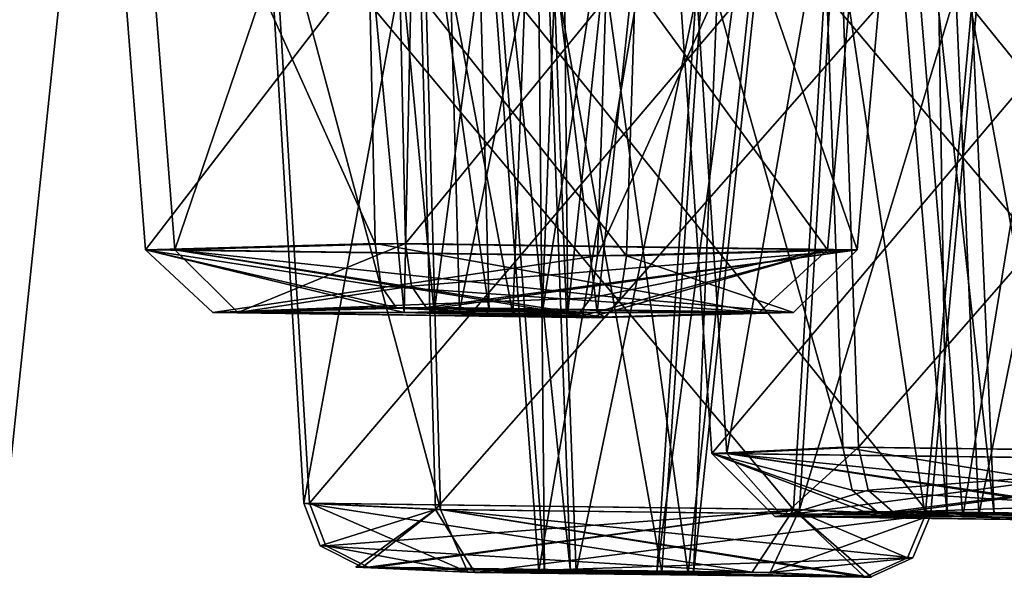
# Model space of a CAD drawing. Header units: inches. Extents: x 0.45 to 9.5, y -0.08 to 2.37.
# Tile 259 of 656: x 4.19 to 4.3, y -0.08 to -0.02. Entities that reach past the tile are written whole.
import ezdxf

# ---------------------------------------------------------------- set-up
doc = ezdxf.new("R2010")
doc.units = ezdxf.units.IN
doc.header["$LTSCALE"] = 86.857513
doc.header["$MEASUREMENT"] = 0
for name, color, linetype in [('106', 7, 'CONTINUOUS'), ('107', 7, 'CONTINUOUS'), ('108', 7, 'CONTINUOUS'), ('109', 7, 'CONTINUOUS'), ('110', 7, 'CONTINUOUS'), ('111', 7, 'CONTINUOUS'), ('112', 7, 'CONTINUOUS'), ('1306', 7, 'CONTINUOUS'), ('1307', 7, 'CONTINUOUS'), ('1308', 7, 'CONTINUOUS'), ('1309', 7, 'CONTINUOUS'), ('1310', 7, 'CONTINUOUS'), ('1311', 7, 'CONTINUOUS'), ('1312', 7, 'CONTINUOUS'), ('1372', 7, 'CONTINUOUS'), ('1373', 7, 'CONTINUOUS'), ('1374', 7, 'CONTINUOUS'), ('1375', 7, 'CONTINUOUS'), ('1376', 7, 'CONTINUOUS'), ('1377', 7, 'CONTINUOUS'), ('1378', 7, 'CONTINUOUS'), ('172', 7, 'CONTINUOUS'), ('173', 7, 'CONTINUOUS'), ('174', 7, 'CONTINUOUS'), ('175', 7, 'CONTINUOUS'), ('176', 7, 'CONTINUOUS'), ('177', 7, 'CONTINUOUS'), ('178', 7, 'CONTINUOUS'), ('260', 7, 'CONTINUOUS'), ('261', 7, 'CONTINUOUS'), ('262', 7, 'CONTINUOUS'), ('263', 7, 'CONTINUOUS'), ('264', 7, 'CONTINUOUS'), ('265', 7, 'CONTINUOUS'), ('266', 7, 'CONTINUOUS'), ('326', 7, 'CONTINUOUS'), ('327', 7, 'CONTINUOUS'), ('328', 7, 'CONTINUOUS'), ('329', 7, 'CONTINUOUS'), ('330', 7, 'CONTINUOUS'), ('331', 7, 'CONTINUOUS'), ('332', 7, 'CONTINUOUS'), ('88', 7, 'CONTINUOUS'), ('89', 7, 'CONTINUOUS')]:
    doc.layers.add(name, color=color, linetype=linetype)

msp = doc.modelspace()

# ---------------------------------------------------------------- linework, layer by layer
at = {"layer": '106', "linetype": 'CONTINUOUS'}
for points in [[(4.28087, 0.05071, -4.82916), (4.27224, 0.05051, -4.86145), (4.26689, -0.0808, -4.83725), (4.28087, 0.05071, -4.82916)], [(4.27224, 0.05051, -4.86145), (4.23995, 0.0503, -4.85283), (4.26326, -0.08063, -4.85069), (4.27224, 0.05051, -4.86145)], [(4.26326, -0.08063, -4.85069), (4.23995, 0.0503, -4.85283), (4.24986, -0.08046, -4.8471), (4.26326, -0.08063, -4.85069)], [(4.26689, -0.0808, -4.83725), (4.27224, 0.05051, -4.86145), (4.26326, -0.08063, -4.85069), (4.26689, -0.0808, -4.83725)]]:
    msp.add_3dface(points, dxfattribs=at)
at = {"layer": '107', "linetype": 'CONTINUOUS'}
for points in [[(4.24858, 0.05051, -4.82054), (4.28087, 0.05071, -4.82916), (4.25349, -0.08063, -4.83365), (4.24858, 0.05051, -4.82054)], [(4.28087, 0.05071, -4.82916), (4.26689, -0.0808, -4.83725), (4.25349, -0.08063, -4.83365), (4.28087, 0.05071, -4.82916)], [(4.23995, 0.0503, -4.85283), (4.24858, 0.05051, -4.82054), (4.24986, -0.08046, -4.8471), (4.23995, 0.0503, -4.85283)], [(4.24986, -0.08046, -4.8471), (4.24858, 0.05051, -4.82054), (4.25349, -0.08063, -4.83365), (4.24986, -0.08046, -4.8471)]]:
    msp.add_3dface(points, dxfattribs=at)
at = {"layer": '108', "linetype": 'CONTINUOUS'}
for points in [[(4.24986, -0.08046, -4.8471), (4.25349, -0.08063, -4.83365), (4.22969, -0.08005, -4.85876), (4.24986, -0.08046, -4.8471)], [(4.23052, -0.08006, -4.86012), (4.24986, -0.08046, -4.8471), (4.22969, -0.08005, -4.85876), (4.23052, -0.08006, -4.86012)], [(4.22969, -0.08005, -4.85876), (4.25349, -0.08063, -4.83365), (4.24111, -0.08062, -4.81391), (4.22969, -0.08005, -4.85876)], [(4.26326, -0.08063, -4.85069), (4.24986, -0.08046, -4.8471), (4.23052, -0.08006, -4.86012), (4.26326, -0.08063, -4.85069)], [(4.27564, -0.08065, -4.87043), (4.26326, -0.08063, -4.85069), (4.23052, -0.08006, -4.86012), (4.27564, -0.08065, -4.87043)], [(4.24111, -0.08062, -4.81391), (4.25349, -0.08063, -4.83365), (4.28623, -0.08121, -4.82423), (4.24111, -0.08062, -4.81391)], [(4.25349, -0.08063, -4.83365), (4.26689, -0.0808, -4.83725), (4.28623, -0.08121, -4.82423), (4.25349, -0.08063, -4.83365)], [(4.26689, -0.0808, -4.83725), (4.26326, -0.08063, -4.85069), (4.28706, -0.08121, -4.82558), (4.26689, -0.0808, -4.83725)], [(4.28706, -0.08121, -4.82558), (4.26326, -0.08063, -4.85069), (4.27564, -0.08065, -4.87043), (4.28706, -0.08121, -4.82558)], [(4.28623, -0.08121, -4.82423), (4.26689, -0.0808, -4.83725), (4.28706, -0.08121, -4.82558), (4.28623, -0.08121, -4.82423)]]:
    msp.add_3dface(points, dxfattribs=at)
at = {"layer": '109', "linetype": 'CONTINUOUS'}
for points in [[(4.22301, -0.07273, -4.86263), (4.24111, -0.08062, -4.81391), (4.23796, -0.07345, -4.80663), (4.22301, -0.07273, -4.86263)], [(4.24111, -0.08062, -4.81391), (4.22301, -0.07273, -4.86263), (4.22488, -0.07762, -4.86154), (4.24111, -0.08062, -4.81391)], [(4.24111, -0.08062, -4.81391), (4.28623, -0.08121, -4.82423), (4.23796, -0.07345, -4.80663), (4.24111, -0.08062, -4.81391)], [(4.28623, -0.08121, -4.82423), (4.28706, -0.08121, -4.82558), (4.23796, -0.07345, -4.80663), (4.28623, -0.08121, -4.82423)], [(4.23796, -0.07345, -4.80663), (4.28706, -0.08121, -4.82558), (4.29194, -0.07897, -4.82276), (4.23796, -0.07345, -4.80663)], [(4.29396, -0.07416, -4.82159), (4.23796, -0.07345, -4.80663), (4.29194, -0.07897, -4.82276), (4.29396, -0.07416, -4.82159)], [(4.22969, -0.08005, -4.85876), (4.24111, -0.08062, -4.81391), (4.22488, -0.07762, -4.86154), (4.22969, -0.08005, -4.85876)]]:
    msp.add_3dface(points, dxfattribs=at)
at = {"layer": '110', "linetype": 'CONTINUOUS'}
for points in [[(4.23594, -0.0019, -4.80057), (4.2187, -0.00145, -4.86512), (4.23796, -0.07345, -4.80663), (4.23594, -0.0019, -4.80057)], [(4.2187, -0.00145, -4.86512), (4.22301, -0.07273, -4.86263), (4.23796, -0.07345, -4.80663), (4.2187, -0.00145, -4.86512)], [(4.30049, -0.00234, -4.81781), (4.23594, -0.0019, -4.80057), (4.29396, -0.07416, -4.82159), (4.30049, -0.00234, -4.81781)], [(4.23594, -0.0019, -4.80057), (4.23796, -0.07345, -4.80663), (4.29396, -0.07416, -4.82159), (4.23594, -0.0019, -4.80057)]]:
    msp.add_3dface(points, dxfattribs=at)
at = {"layer": '111', "linetype": 'CONTINUOUS'}
for points in [[(4.2187, -0.00145, -4.86512), (4.28325, -0.0019, -4.88237), (4.22301, -0.07273, -4.86263), (4.2187, -0.00145, -4.86512)], [(4.22301, -0.07273, -4.86263), (4.28325, -0.0019, -4.88237), (4.279, -0.07345, -4.87759), (4.22301, -0.07273, -4.86263)], [(4.28325, -0.0019, -4.88237), (4.30049, -0.00234, -4.81781), (4.279, -0.07345, -4.87759), (4.28325, -0.0019, -4.88237)], [(4.30049, -0.00234, -4.81781), (4.29396, -0.07416, -4.82159), (4.279, -0.07345, -4.87759), (4.30049, -0.00234, -4.81781)]]:
    msp.add_3dface(points, dxfattribs=at)
at = {"layer": '112', "linetype": 'CONTINUOUS'}
for points in [[(4.22488, -0.07762, -4.86154), (4.22301, -0.07273, -4.86263), (4.279, -0.07345, -4.87759), (4.22488, -0.07762, -4.86154)], [(4.22969, -0.08005, -4.85876), (4.22488, -0.07762, -4.86154), (4.279, -0.07345, -4.87759), (4.22969, -0.08005, -4.85876)], [(4.23052, -0.08006, -4.86012), (4.22969, -0.08005, -4.85876), (4.279, -0.07345, -4.87759), (4.23052, -0.08006, -4.86012)], [(4.27564, -0.08065, -4.87043), (4.23052, -0.08006, -4.86012), (4.279, -0.07345, -4.87759), (4.27564, -0.08065, -4.87043)], [(4.29396, -0.07416, -4.82159), (4.27564, -0.08065, -4.87043), (4.279, -0.07345, -4.87759), (4.29396, -0.07416, -4.82159)], [(4.27564, -0.08065, -4.87043), (4.29396, -0.07416, -4.82159), (4.29194, -0.07897, -4.82276), (4.27564, -0.08065, -4.87043)], [(4.28706, -0.08121, -4.82558), (4.27564, -0.08065, -4.87043), (4.29194, -0.07897, -4.82276), (4.28706, -0.08121, -4.82558)]]:
    msp.add_3dface(points, dxfattribs=at)
at = {"layer": '1306', "linetype": 'CONTINUOUS'}
for points in [[(4.26977, 0.08024, -6.68105), (4.24, 0.08003, -6.69625), (4.25589, -0.05093, -6.67907), (4.26977, 0.08024, -6.68105)], [(4.25589, -0.05093, -6.67907), (4.24, 0.08003, -6.69625), (4.24353, -0.05076, -6.68537), (4.25589, -0.05093, -6.67907)], [(4.25458, 0.08044, -6.65128), (4.26977, 0.08024, -6.68105), (4.2496, -0.0511, -6.66664), (4.25458, 0.08044, -6.65128)], [(4.2496, -0.0511, -6.66664), (4.26977, 0.08024, -6.68105), (4.25589, -0.05093, -6.67907), (4.2496, -0.0511, -6.66664)]]:
    msp.add_3dface(points, dxfattribs=at)
at = {"layer": '1307', "linetype": 'CONTINUOUS'}
for points in [[(4.22481, 0.08024, -6.66648), (4.25458, 0.08044, -6.65128), (4.23724, -0.05093, -6.67294), (4.22481, 0.08024, -6.66648)], [(4.24, 0.08003, -6.69625), (4.22481, 0.08024, -6.66648), (4.24353, -0.05076, -6.68537), (4.24, 0.08003, -6.69625)], [(4.24353, -0.05076, -6.68537), (4.22481, 0.08024, -6.66648), (4.23724, -0.05093, -6.67294), (4.24353, -0.05076, -6.68537)], [(4.25458, 0.08044, -6.65128), (4.2496, -0.0511, -6.66664), (4.23724, -0.05093, -6.67294), (4.25458, 0.08044, -6.65128)]]:
    msp.add_3dface(points, dxfattribs=at)
at = {"layer": '1308', "linetype": 'CONTINUOUS'}
for points in [[(4.23635, -0.05035, -6.70753), (4.23724, -0.05093, -6.67294), (4.21482, -0.05092, -6.66659), (4.23635, -0.05035, -6.70753)], [(4.24353, -0.05076, -6.68537), (4.23724, -0.05093, -6.67294), (4.23635, -0.05035, -6.70753), (4.24353, -0.05076, -6.68537)], [(4.23795, -0.05036, -6.708), (4.24353, -0.05076, -6.68537), (4.23635, -0.05035, -6.70753), (4.23795, -0.05036, -6.708)], [(4.25589, -0.05093, -6.67907), (4.24353, -0.05076, -6.68537), (4.23795, -0.05036, -6.708), (4.25589, -0.05093, -6.67907)], [(4.27831, -0.05095, -6.68542), (4.25589, -0.05093, -6.67907), (4.23795, -0.05036, -6.708), (4.27831, -0.05095, -6.68542)], [(4.21482, -0.05092, -6.66659), (4.23724, -0.05093, -6.67294), (4.25518, -0.05151, -6.64401), (4.21482, -0.05092, -6.66659)], [(4.23724, -0.05093, -6.67294), (4.2496, -0.0511, -6.66664), (4.25518, -0.05151, -6.64401), (4.23724, -0.05093, -6.67294)], [(4.2496, -0.0511, -6.66664), (4.25589, -0.05093, -6.67907), (4.25678, -0.05151, -6.64449), (4.2496, -0.0511, -6.66664)], [(4.25518, -0.05151, -6.64401), (4.2496, -0.0511, -6.66664), (4.25678, -0.05151, -6.64449), (4.25518, -0.05151, -6.64401)], [(4.25678, -0.05151, -6.64449), (4.25589, -0.05093, -6.67907), (4.27831, -0.05095, -6.68542), (4.25678, -0.05151, -6.64449)]]:
    msp.add_3dface(points, dxfattribs=at)
at = {"layer": '1309', "linetype": 'CONTINUOUS'}
for points in [[(4.23397, -0.04303, -6.71487), (4.21482, -0.05092, -6.66659), (4.20762, -0.04375, -6.66325), (4.23397, -0.04303, -6.71487)], [(4.21482, -0.05092, -6.66659), (4.25518, -0.05151, -6.64401), (4.20762, -0.04375, -6.66325), (4.21482, -0.05092, -6.66659)], [(4.25518, -0.05151, -6.64401), (4.25678, -0.05151, -6.64449), (4.20762, -0.04375, -6.66325), (4.25518, -0.05151, -6.64401)], [(4.20762, -0.04375, -6.66325), (4.25678, -0.05151, -6.64449), (4.25852, -0.04927, -6.63912), (4.20762, -0.04375, -6.66325)], [(4.25924, -0.04446, -6.63691), (4.20762, -0.04375, -6.66325), (4.25852, -0.04927, -6.63912), (4.25924, -0.04446, -6.63691)], [(4.21482, -0.05092, -6.66659), (4.23397, -0.04303, -6.71487), (4.23464, -0.04792, -6.71281), (4.21482, -0.05092, -6.66659)], [(4.23635, -0.05035, -6.70753), (4.21482, -0.05092, -6.66659), (4.23464, -0.04792, -6.71281), (4.23635, -0.05035, -6.70753)]]:
    msp.add_3dface(points, dxfattribs=at)
at = {"layer": '1310', "linetype": 'CONTINUOUS'}
for points in [[(4.20203, 0.02781, -6.66018), (4.23241, 0.02924, -6.71968), (4.20762, -0.04375, -6.66325), (4.20203, 0.02781, -6.66018)], [(4.23241, 0.02924, -6.71968), (4.23397, -0.04303, -6.71487), (4.20762, -0.04375, -6.66325), (4.23241, 0.02924, -6.71968)], [(4.26153, 0.02638, -6.62982), (4.20203, 0.02781, -6.66018), (4.25924, -0.04446, -6.63691), (4.26153, 0.02638, -6.62982)], [(4.20203, 0.02781, -6.66018), (4.20762, -0.04375, -6.66325), (4.25924, -0.04446, -6.63691), (4.20203, 0.02781, -6.66018)]]:
    msp.add_3dface(points, dxfattribs=at)
at = {"layer": '1311', "linetype": 'CONTINUOUS'}
for points in [[(4.23241, 0.02924, -6.71968), (4.29192, 0.02781, -6.68931), (4.23397, -0.04303, -6.71487), (4.23241, 0.02924, -6.71968)], [(4.23397, -0.04303, -6.71487), (4.29192, 0.02781, -6.68931), (4.28559, -0.04375, -6.68852), (4.23397, -0.04303, -6.71487)], [(4.29192, 0.02781, -6.68931), (4.26153, 0.02638, -6.62982), (4.28559, -0.04375, -6.68852), (4.29192, 0.02781, -6.68931)], [(4.26153, 0.02638, -6.62982), (4.25924, -0.04446, -6.63691), (4.28559, -0.04375, -6.68852), (4.26153, 0.02638, -6.62982)]]:
    msp.add_3dface(points, dxfattribs=at)
at = {"layer": '1312', "linetype": 'CONTINUOUS'}
for points in [[(4.23464, -0.04792, -6.71281), (4.23397, -0.04303, -6.71487), (4.28559, -0.04375, -6.68852), (4.23464, -0.04792, -6.71281)], [(4.23635, -0.05035, -6.70753), (4.23464, -0.04792, -6.71281), (4.28559, -0.04375, -6.68852), (4.23635, -0.05035, -6.70753)], [(4.23795, -0.05036, -6.708), (4.23635, -0.05035, -6.70753), (4.28559, -0.04375, -6.68852), (4.23795, -0.05036, -6.708)], [(4.27831, -0.05095, -6.68542), (4.23795, -0.05036, -6.708), (4.28559, -0.04375, -6.68852), (4.27831, -0.05095, -6.68542)], [(4.25924, -0.04446, -6.63691), (4.27831, -0.05095, -6.68542), (4.28559, -0.04375, -6.68852), (4.25924, -0.04446, -6.63691)], [(4.27831, -0.05095, -6.68542), (4.25924, -0.04446, -6.63691), (4.25852, -0.04927, -6.63912), (4.27831, -0.05095, -6.68542)], [(4.25678, -0.05151, -6.64449), (4.27831, -0.05095, -6.68542), (4.25852, -0.04927, -6.63912), (4.25678, -0.05151, -6.64449)]]:
    msp.add_3dface(points, dxfattribs=at)
at = {"layer": '1372', "linetype": 'CONTINUOUS'}
for points in [[(4.25123, 0.08044, -2.20493), (4.22144, 0.08024, -2.18977), (4.24623, -0.0511, -2.18957), (4.25123, 0.08044, -2.20493)], [(4.22144, 0.08024, -2.18977), (4.23659, 0.08003, -2.15998), (4.23383, -0.05093, -2.18322), (4.22144, 0.08024, -2.18977)], [(4.24623, -0.0511, -2.18957), (4.22144, 0.08024, -2.18977), (4.23383, -0.05093, -2.18322), (4.24623, -0.0511, -2.18957)], [(4.23383, -0.05093, -2.18322), (4.23659, 0.08003, -2.15998), (4.24013, -0.05076, -2.17086), (4.23383, -0.05093, -2.18322)]]:
    msp.add_3dface(points, dxfattribs=at)
at = {"layer": '1373', "linetype": 'CONTINUOUS'}
for points in [[(4.23659, 0.08003, -2.15998), (4.26638, 0.08024, -2.17513), (4.24013, -0.05076, -2.17086), (4.23659, 0.08003, -2.15998)], [(4.24013, -0.05076, -2.17086), (4.26638, 0.08024, -2.17513), (4.25253, -0.05093, -2.17721), (4.24013, -0.05076, -2.17086)], [(4.25123, 0.08044, -2.20493), (4.24623, -0.0511, -2.18957), (4.25253, -0.05093, -2.17721), (4.25123, 0.08044, -2.20493)], [(4.26638, 0.08024, -2.17513), (4.25123, 0.08044, -2.20493), (4.25253, -0.05093, -2.17721), (4.26638, 0.08024, -2.17513)]]:
    msp.add_3dface(points, dxfattribs=at)
at = {"layer": '1374', "linetype": 'CONTINUOUS'}
for points in [[(4.21196, -0.05095, -2.19126), (4.23383, -0.05093, -2.18322), (4.23134, -0.05036, -2.14926), (4.21196, -0.05095, -2.19126)], [(4.23134, -0.05036, -2.14926), (4.24013, -0.05076, -2.17086), (4.23291, -0.05035, -2.14871), (4.23134, -0.05036, -2.14926)], [(4.23383, -0.05093, -2.18322), (4.24013, -0.05076, -2.17086), (4.23134, -0.05036, -2.14926), (4.23383, -0.05093, -2.18322)], [(4.24013, -0.05076, -2.17086), (4.25253, -0.05093, -2.17721), (4.23291, -0.05035, -2.14871), (4.24013, -0.05076, -2.17086)], [(4.23291, -0.05035, -2.14871), (4.25253, -0.05093, -2.17721), (4.2744, -0.05092, -2.16917), (4.23291, -0.05035, -2.14871)], [(4.25344, -0.05151, -2.21172), (4.23383, -0.05093, -2.18322), (4.21196, -0.05095, -2.19126), (4.25344, -0.05151, -2.21172)], [(4.24623, -0.0511, -2.18957), (4.23383, -0.05093, -2.18322), (4.25344, -0.05151, -2.21172), (4.24623, -0.0511, -2.18957)], [(4.25253, -0.05093, -2.17721), (4.24623, -0.0511, -2.18957), (4.25501, -0.05151, -2.21116), (4.25253, -0.05093, -2.17721)], [(4.25501, -0.05151, -2.21116), (4.24623, -0.0511, -2.18957), (4.25344, -0.05151, -2.21172), (4.25501, -0.05151, -2.21116)], [(4.2744, -0.05092, -2.16917), (4.25253, -0.05093, -2.17721), (4.25501, -0.05151, -2.21116), (4.2744, -0.05092, -2.16917)]]:
    msp.add_3dface(points, dxfattribs=at)
at = {"layer": '1375', "linetype": 'CONTINUOUS'}
for points in [[(4.23052, -0.04303, -2.14137), (4.2744, -0.05092, -2.16917), (4.28219, -0.04375, -2.16764), (4.23052, -0.04303, -2.14137)], [(4.2744, -0.05092, -2.16917), (4.23052, -0.04303, -2.14137), (4.23119, -0.04792, -2.14342), (4.2744, -0.05092, -2.16917)], [(4.25501, -0.05151, -2.21116), (4.25344, -0.05151, -2.21172), (4.28219, -0.04375, -2.16764), (4.25501, -0.05151, -2.21116)], [(4.28219, -0.04375, -2.16764), (4.25344, -0.05151, -2.21172), (4.25519, -0.04927, -2.21708), (4.28219, -0.04375, -2.16764)], [(4.2744, -0.05092, -2.16917), (4.25501, -0.05151, -2.21116), (4.28219, -0.04375, -2.16764), (4.2744, -0.05092, -2.16917)], [(4.25591, -0.04446, -2.2193), (4.28219, -0.04375, -2.16764), (4.25519, -0.04927, -2.21708), (4.25591, -0.04446, -2.2193)], [(4.23291, -0.05035, -2.14871), (4.2744, -0.05092, -2.16917), (4.23119, -0.04792, -2.14342), (4.23291, -0.05035, -2.14871)]]:
    msp.add_3dface(points, dxfattribs=at)
at = {"layer": '1376', "linetype": 'CONTINUOUS'}
for points in [[(4.28851, 0.02781, -2.16684), (4.22896, 0.02924, -2.13656), (4.28219, -0.04375, -2.16764), (4.28851, 0.02781, -2.16684)], [(4.22896, 0.02924, -2.13656), (4.23052, -0.04303, -2.14137), (4.28219, -0.04375, -2.16764), (4.22896, 0.02924, -2.13656)], [(4.25821, 0.02638, -2.22637), (4.28851, 0.02781, -2.16684), (4.25591, -0.04446, -2.2193), (4.25821, 0.02638, -2.22637)], [(4.28851, 0.02781, -2.16684), (4.28219, -0.04375, -2.16764), (4.25591, -0.04446, -2.2193), (4.28851, 0.02781, -2.16684)]]:
    msp.add_3dface(points, dxfattribs=at)
at = {"layer": '1377', "linetype": 'CONTINUOUS'}
for points in [[(4.22896, 0.02924, -2.13656), (4.19867, 0.02781, -2.19611), (4.23052, -0.04303, -2.14137), (4.22896, 0.02924, -2.13656)], [(4.19867, 0.02781, -2.19611), (4.25821, 0.02638, -2.22637), (4.20425, -0.04375, -2.19303), (4.19867, 0.02781, -2.19611)], [(4.23052, -0.04303, -2.14137), (4.19867, 0.02781, -2.19611), (4.20425, -0.04375, -2.19303), (4.23052, -0.04303, -2.14137)], [(4.25821, 0.02638, -2.22637), (4.25591, -0.04446, -2.2193), (4.20425, -0.04375, -2.19303), (4.25821, 0.02638, -2.22637)]]:
    msp.add_3dface(points, dxfattribs=at)
at = {"layer": '1378', "linetype": 'CONTINUOUS'}
for points in [[(4.23119, -0.04792, -2.14342), (4.23052, -0.04303, -2.14137), (4.20425, -0.04375, -2.19303), (4.23119, -0.04792, -2.14342)], [(4.23291, -0.05035, -2.14871), (4.23119, -0.04792, -2.14342), (4.20425, -0.04375, -2.19303), (4.23291, -0.05035, -2.14871)], [(4.21196, -0.05095, -2.19126), (4.23134, -0.05036, -2.14926), (4.20425, -0.04375, -2.19303), (4.21196, -0.05095, -2.19126)], [(4.25591, -0.04446, -2.2193), (4.21196, -0.05095, -2.19126), (4.20425, -0.04375, -2.19303), (4.25591, -0.04446, -2.2193)], [(4.23134, -0.05036, -2.14926), (4.23291, -0.05035, -2.14871), (4.20425, -0.04375, -2.19303), (4.23134, -0.05036, -2.14926)], [(4.21196, -0.05095, -2.19126), (4.25591, -0.04446, -2.2193), (4.25519, -0.04927, -2.21708), (4.21196, -0.05095, -2.19126)], [(4.25344, -0.05151, -2.21172), (4.21196, -0.05095, -2.19126), (4.25519, -0.04927, -2.21708), (4.25344, -0.05151, -2.21172)]]:
    msp.add_3dface(points, dxfattribs=at)
at = {"layer": '172', "linetype": 'CONTINUOUS'}
for points in [[(4.28027, 0.05071, -4.027), (4.24799, 0.05051, -4.03567), (4.26628, -0.0808, -4.01894), (4.28027, 0.05071, -4.027)], [(4.24799, 0.05051, -4.03567), (4.23931, 0.0503, -4.0034), (4.25281, -0.08063, -4.02251), (4.24799, 0.05051, -4.03567)], [(4.25281, -0.08063, -4.02251), (4.23931, 0.0503, -4.0034), (4.24922, -0.08046, -4.00911), (4.25281, -0.08063, -4.02251)], [(4.26628, -0.0808, -4.01894), (4.24799, 0.05051, -4.03567), (4.25281, -0.08063, -4.02251), (4.26628, -0.0808, -4.01894)]]:
    msp.add_3dface(points, dxfattribs=at)
at = {"layer": '173', "linetype": 'CONTINUOUS'}
for points in [[(4.27159, 0.05051, -3.99473), (4.28027, 0.05071, -4.027), (4.26269, -0.08063, -4.00554), (4.27159, 0.05051, -3.99473)], [(4.28027, 0.05071, -4.027), (4.26628, -0.0808, -4.01894), (4.26269, -0.08063, -4.00554), (4.28027, 0.05071, -4.027)], [(4.23931, 0.0503, -4.0034), (4.27159, 0.05051, -3.99473), (4.24922, -0.08046, -4.00911), (4.23931, 0.0503, -4.0034)], [(4.24922, -0.08046, -4.00911), (4.27159, 0.05051, -3.99473), (4.26269, -0.08063, -4.00554), (4.24922, -0.08046, -4.00911)]]:
    msp.add_3dface(points, dxfattribs=at)
at = {"layer": '174', "linetype": 'CONTINUOUS'}
for points in [[(4.22828, -0.08006, -3.99888), (4.24922, -0.08046, -4.00911), (4.22904, -0.08005, -3.99748), (4.22828, -0.08006, -3.99888)], [(4.25281, -0.08063, -4.02251), (4.24922, -0.08046, -4.00911), (4.22828, -0.08006, -3.99888), (4.25281, -0.08063, -4.02251)], [(4.24191, -0.08065, -4.04311), (4.25281, -0.08063, -4.02251), (4.22828, -0.08006, -3.99888), (4.24191, -0.08065, -4.04311)], [(4.24922, -0.08046, -4.00911), (4.26269, -0.08063, -4.00554), (4.22904, -0.08005, -3.99748), (4.24922, -0.08046, -4.00911)], [(4.22904, -0.08005, -3.99748), (4.26269, -0.08063, -4.00554), (4.27359, -0.08062, -3.98495), (4.22904, -0.08005, -3.99748)], [(4.28646, -0.08121, -4.03057), (4.25281, -0.08063, -4.02251), (4.24191, -0.08065, -4.04311), (4.28646, -0.08121, -4.03057)], [(4.26628, -0.0808, -4.01894), (4.25281, -0.08063, -4.02251), (4.28646, -0.08121, -4.03057), (4.26628, -0.0808, -4.01894)], [(4.27359, -0.08062, -3.98495), (4.26269, -0.08063, -4.00554), (4.28722, -0.08121, -4.02918), (4.27359, -0.08062, -3.98495)], [(4.26269, -0.08063, -4.00554), (4.26628, -0.0808, -4.01894), (4.28722, -0.08121, -4.02918), (4.26269, -0.08063, -4.00554)], [(4.28722, -0.08121, -4.02918), (4.26628, -0.0808, -4.01894), (4.28646, -0.08121, -4.03057), (4.28722, -0.08121, -4.02918)]]:
    msp.add_3dface(points, dxfattribs=at)
at = {"layer": '175', "linetype": 'CONTINUOUS'}
for points in [[(4.22236, -0.07273, -3.99363), (4.27359, -0.08062, -3.98495), (4.27832, -0.07345, -3.97858), (4.22236, -0.07273, -3.99363)], [(4.27359, -0.08062, -3.98495), (4.22236, -0.07273, -3.99363), (4.22423, -0.07762, -3.99471), (4.27359, -0.08062, -3.98495)], [(4.27359, -0.08062, -3.98495), (4.28722, -0.08121, -4.02918), (4.27832, -0.07345, -3.97858), (4.27359, -0.08062, -3.98495)], [(4.28722, -0.08121, -4.02918), (4.28646, -0.08121, -4.03057), (4.27832, -0.07345, -3.97858), (4.28722, -0.08121, -4.02918)], [(4.27832, -0.07345, -3.97858), (4.28646, -0.08121, -4.03057), (4.29134, -0.07897, -4.03339), (4.27832, -0.07345, -3.97858)], [(4.29336, -0.07416, -4.03455), (4.27832, -0.07345, -3.97858), (4.29134, -0.07897, -4.03339), (4.29336, -0.07416, -4.03455)], [(4.22904, -0.08005, -3.99748), (4.27359, -0.08062, -3.98495), (4.22423, -0.07762, -3.99471), (4.22904, -0.08005, -3.99748)]]:
    msp.add_3dface(points, dxfattribs=at)
at = {"layer": '176', "linetype": 'CONTINUOUS'}
for points in [[(4.28256, -0.0019, -3.9738), (4.21804, -0.00145, -3.99114), (4.27832, -0.07345, -3.97858), (4.28256, -0.0019, -3.9738)], [(4.21804, -0.00145, -3.99114), (4.22236, -0.07273, -3.99363), (4.27832, -0.07345, -3.97858), (4.21804, -0.00145, -3.99114)], [(4.28256, -0.0019, -3.9738), (4.27832, -0.07345, -3.97858), (4.29336, -0.07416, -4.03455), (4.28256, -0.0019, -3.9738)], [(4.2999, -0.00234, -4.03832), (4.28256, -0.0019, -3.9738), (4.29336, -0.07416, -4.03455), (4.2999, -0.00234, -4.03832)]]:
    msp.add_3dface(points, dxfattribs=at)
at = {"layer": '177', "linetype": 'CONTINUOUS'}
for points in [[(4.21804, -0.00145, -3.99114), (4.23538, -0.0019, -4.05566), (4.22236, -0.07273, -3.99363), (4.21804, -0.00145, -3.99114)], [(4.22236, -0.07273, -3.99363), (4.23538, -0.0019, -4.05566), (4.23739, -0.07345, -4.0496), (4.22236, -0.07273, -3.99363)], [(4.23538, -0.0019, -4.05566), (4.2999, -0.00234, -4.03832), (4.23739, -0.07345, -4.0496), (4.23538, -0.0019, -4.05566)], [(4.2999, -0.00234, -4.03832), (4.29336, -0.07416, -4.03455), (4.23739, -0.07345, -4.0496), (4.2999, -0.00234, -4.03832)]]:
    msp.add_3dface(points, dxfattribs=at)
at = {"layer": '178', "linetype": 'CONTINUOUS'}
for points in [[(4.22423, -0.07762, -3.99471), (4.22236, -0.07273, -3.99363), (4.23739, -0.07345, -4.0496), (4.22423, -0.07762, -3.99471)], [(4.22904, -0.08005, -3.99748), (4.22423, -0.07762, -3.99471), (4.23739, -0.07345, -4.0496), (4.22904, -0.08005, -3.99748)], [(4.24191, -0.08065, -4.04311), (4.22828, -0.08006, -3.99888), (4.23739, -0.07345, -4.0496), (4.24191, -0.08065, -4.04311)], [(4.22828, -0.08006, -3.99888), (4.22904, -0.08005, -3.99748), (4.23739, -0.07345, -4.0496), (4.22828, -0.08006, -3.99888)], [(4.29336, -0.07416, -4.03455), (4.24191, -0.08065, -4.04311), (4.23739, -0.07345, -4.0496), (4.29336, -0.07416, -4.03455)], [(4.24191, -0.08065, -4.04311), (4.29336, -0.07416, -4.03455), (4.29134, -0.07897, -4.03339), (4.24191, -0.08065, -4.04311)], [(4.28646, -0.08121, -4.03057), (4.24191, -0.08065, -4.04311), (4.29134, -0.07897, -4.03339), (4.28646, -0.08121, -4.03057)]]:
    msp.add_3dface(points, dxfattribs=at)
at = {"layer": '260', "linetype": 'CONTINUOUS'}
for points in [[(4.3278, 0.05691, -5.59826), (4.29553, 0.0567, -5.60694), (4.31464, -0.07424, -5.59344), (4.3278, 0.05691, -5.59826)], [(4.31464, -0.07424, -5.59344), (4.29553, 0.0567, -5.60694), (4.30124, -0.07407, -5.59703), (4.31464, -0.07424, -5.59344)]]:
    msp.add_3dface(points, dxfattribs=at)
at = {"layer": '261', "linetype": 'CONTINUOUS'}
for points in [[(4.28686, 0.05691, -5.57466), (4.31913, 0.05711, -5.56598), (4.29767, -0.07425, -5.58356), (4.28686, 0.05691, -5.57466)], [(4.29553, 0.0567, -5.60694), (4.28686, 0.05691, -5.57466), (4.30124, -0.07407, -5.59703), (4.29553, 0.0567, -5.60694)], [(4.30124, -0.07407, -5.59703), (4.28686, 0.05691, -5.57466), (4.29767, -0.07425, -5.58356), (4.30124, -0.07407, -5.59703)], [(4.31913, 0.05711, -5.56598), (4.31107, -0.07442, -5.57997), (4.29767, -0.07425, -5.58356), (4.31913, 0.05711, -5.56598)]]:
    msp.add_3dface(points, dxfattribs=at)
at = {"layer": '262', "linetype": 'CONTINUOUS'}
for points in [[(4.28961, -0.07367, -5.61721), (4.29767, -0.07425, -5.58356), (4.27705, -0.07423, -5.57271), (4.28961, -0.07367, -5.61721)], [(4.27705, -0.07423, -5.57271), (4.29767, -0.07425, -5.58356), (4.3212, -0.07482, -5.55898), (4.27705, -0.07423, -5.57271)], [(4.30124, -0.07407, -5.59703), (4.29767, -0.07425, -5.58356), (4.28961, -0.07367, -5.61721), (4.30124, -0.07407, -5.59703)], [(4.29111, -0.07367, -5.61802), (4.30124, -0.07407, -5.59703), (4.28961, -0.07367, -5.61721), (4.29111, -0.07367, -5.61802)], [(4.31464, -0.07424, -5.59344), (4.30124, -0.07407, -5.59703), (4.29111, -0.07367, -5.61802), (4.31464, -0.07424, -5.59344)], [(4.33526, -0.07426, -5.60429), (4.31464, -0.07424, -5.59344), (4.29111, -0.07367, -5.61802), (4.33526, -0.07426, -5.60429)], [(4.29767, -0.07425, -5.58356), (4.31107, -0.07442, -5.57997), (4.3212, -0.07482, -5.55898), (4.29767, -0.07425, -5.58356)]]:
    msp.add_3dface(points, dxfattribs=at)
at = {"layer": '263', "linetype": 'CONTINUOUS'}
for points in [[(4.28575, -0.06634, -5.6239), (4.27705, -0.07423, -5.57271), (4.27071, -0.06706, -5.56793), (4.28575, -0.06634, -5.6239)], [(4.27705, -0.07423, -5.57271), (4.28575, -0.06634, -5.6239), (4.28683, -0.07123, -5.62202), (4.27705, -0.07423, -5.57271)], [(4.27705, -0.07423, -5.57271), (4.3212, -0.07482, -5.55898), (4.27071, -0.06706, -5.56793), (4.27705, -0.07423, -5.57271)], [(4.3212, -0.07482, -5.55898), (4.3227, -0.07482, -5.55979), (4.27071, -0.06706, -5.56793), (4.3212, -0.07482, -5.55898)], [(4.27071, -0.06706, -5.56793), (4.3227, -0.07482, -5.55979), (4.32552, -0.07259, -5.55491), (4.27071, -0.06706, -5.56793)], [(4.32668, -0.06777, -5.55289), (4.27071, -0.06706, -5.56793), (4.32552, -0.07259, -5.55491), (4.32668, -0.06777, -5.55289)], [(4.28961, -0.07367, -5.61721), (4.27705, -0.07423, -5.57271), (4.28683, -0.07123, -5.62202), (4.28961, -0.07367, -5.61721)]]:
    msp.add_3dface(points, dxfattribs=at)
at = {"layer": '264', "linetype": 'CONTINUOUS'}
for points in [[(4.26604, 0.00449, -5.56349), (4.28325, 0.00524, -5.62823), (4.27071, -0.06706, -5.56793), (4.26604, 0.00449, -5.56349)], [(4.28325, 0.00524, -5.62823), (4.28575, -0.06634, -5.6239), (4.27071, -0.06706, -5.56793), (4.28325, 0.00524, -5.62823)], [(4.33043, 0.00375, -5.54637), (4.26604, 0.00449, -5.56349), (4.32668, -0.06777, -5.55289), (4.33043, 0.00375, -5.54637)], [(4.26604, 0.00449, -5.56349), (4.27071, -0.06706, -5.56793), (4.32668, -0.06777, -5.55289), (4.26604, 0.00449, -5.56349)]]:
    msp.add_3dface(points, dxfattribs=at)
at = {"layer": '265', "linetype": 'CONTINUOUS'}
for points in [[(4.28325, 0.00524, -5.62823), (4.34766, 0.0045, -5.6111), (4.28575, -0.06634, -5.6239), (4.28325, 0.00524, -5.62823)], [(4.28575, -0.06634, -5.6239), (4.34766, 0.0045, -5.6111), (4.34173, -0.06706, -5.60886), (4.28575, -0.06634, -5.6239)]]:
    msp.add_3dface(points, dxfattribs=at)
at = {"layer": '266', "linetype": 'CONTINUOUS'}
for points in [[(4.28683, -0.07123, -5.62202), (4.28575, -0.06634, -5.6239), (4.34173, -0.06706, -5.60886), (4.28683, -0.07123, -5.62202)], [(4.28961, -0.07367, -5.61721), (4.28683, -0.07123, -5.62202), (4.34173, -0.06706, -5.60886), (4.28961, -0.07367, -5.61721)], [(4.29111, -0.07367, -5.61802), (4.28961, -0.07367, -5.61721), (4.34173, -0.06706, -5.60886), (4.29111, -0.07367, -5.61802)], [(4.33526, -0.07426, -5.60429), (4.29111, -0.07367, -5.61802), (4.34173, -0.06706, -5.60886), (4.33526, -0.07426, -5.60429)]]:
    msp.add_3dface(points, dxfattribs=at)
at = {"layer": '326', "linetype": 'CONTINUOUS'}
for points in [[(4.31742, 0.05711, -3.29013), (4.28513, 0.05691, -3.28149), (4.30933, -0.07442, -3.27615), (4.31742, 0.05711, -3.29013)], [(4.28513, 0.05691, -3.28149), (4.29375, 0.0567, -3.2492), (4.29588, -0.07424, -3.27251), (4.28513, 0.05691, -3.28149)], [(4.30933, -0.07442, -3.27615), (4.28513, 0.05691, -3.28149), (4.29588, -0.07424, -3.27251), (4.30933, -0.07442, -3.27615)], [(4.29588, -0.07424, -3.27251), (4.29375, 0.0567, -3.2492), (4.29948, -0.07407, -3.25911), (4.29588, -0.07424, -3.27251)]]:
    msp.add_3dface(points, dxfattribs=at)
at = {"layer": '327', "linetype": 'CONTINUOUS'}
for points in [[(4.29375, 0.0567, -3.2492), (4.32604, 0.05691, -3.25784), (4.29948, -0.07407, -3.25911), (4.29375, 0.0567, -3.2492)], [(4.29948, -0.07407, -3.25911), (4.32604, 0.05691, -3.25784), (4.31293, -0.07425, -3.26275), (4.29948, -0.07407, -3.25911)]]:
    msp.add_3dface(points, dxfattribs=at)
at = {"layer": '328', "linetype": 'CONTINUOUS'}
for points in [[(4.27617, -0.07426, -3.28494), (4.29588, -0.07424, -3.27251), (4.28636, -0.07367, -3.23984), (4.27617, -0.07426, -3.28494)], [(4.32099, -0.07482, -3.29631), (4.29588, -0.07424, -3.27251), (4.27617, -0.07426, -3.28494), (4.32099, -0.07482, -3.29631)], [(4.29588, -0.07424, -3.27251), (4.29948, -0.07407, -3.25911), (4.28636, -0.07367, -3.23984), (4.29588, -0.07424, -3.27251)], [(4.28636, -0.07367, -3.23984), (4.29948, -0.07407, -3.25911), (4.28782, -0.07367, -3.23894), (4.28636, -0.07367, -3.23984)], [(4.29948, -0.07407, -3.25911), (4.31293, -0.07425, -3.26275), (4.28782, -0.07367, -3.23894), (4.29948, -0.07407, -3.25911)], [(4.28782, -0.07367, -3.23894), (4.31293, -0.07425, -3.26275), (4.33264, -0.07423, -3.25032), (4.28782, -0.07367, -3.23894)], [(4.30933, -0.07442, -3.27615), (4.29588, -0.07424, -3.27251), (4.32099, -0.07482, -3.29631), (4.30933, -0.07442, -3.27615)]]:
    msp.add_3dface(points, dxfattribs=at)
at = {"layer": '329', "linetype": 'CONTINUOUS'}
for points in [[(4.28395, -0.06634, -3.23226), (4.33264, -0.07423, -3.25032), (4.33995, -0.06706, -3.24722), (4.28395, -0.06634, -3.23226)], [(4.33264, -0.07423, -3.25032), (4.28395, -0.06634, -3.23226), (4.28503, -0.07123, -3.23413), (4.33264, -0.07423, -3.25032)], [(4.28782, -0.07367, -3.23894), (4.33264, -0.07423, -3.25032), (4.28503, -0.07123, -3.23413), (4.28782, -0.07367, -3.23894)]]:
    msp.add_3dface(points, dxfattribs=at)
at = {"layer": '330', "linetype": 'CONTINUOUS'}
for points in [[(4.34612, 0.00449, -3.2454), (4.28145, 0.00524, -3.22793), (4.33995, -0.06706, -3.24722), (4.34612, 0.00449, -3.2454)], [(4.28145, 0.00524, -3.22793), (4.28395, -0.06634, -3.23226), (4.33995, -0.06706, -3.24722), (4.28145, 0.00524, -3.22793)]]:
    msp.add_3dface(points, dxfattribs=at)
at = {"layer": '331', "linetype": 'CONTINUOUS'}
for points in [[(4.28145, 0.00524, -3.22793), (4.26408, 0.0045, -3.29227), (4.28395, -0.06634, -3.23226), (4.28145, 0.00524, -3.22793)], [(4.26408, 0.0045, -3.29227), (4.32875, 0.00375, -3.30972), (4.26899, -0.06706, -3.28826), (4.26408, 0.0045, -3.29227)], [(4.28395, -0.06634, -3.23226), (4.26408, 0.0045, -3.29227), (4.26899, -0.06706, -3.28826), (4.28395, -0.06634, -3.23226)], [(4.32875, 0.00375, -3.30972), (4.32498, -0.06777, -3.30321), (4.26899, -0.06706, -3.28826), (4.32875, 0.00375, -3.30972)]]:
    msp.add_3dface(points, dxfattribs=at)
at = {"layer": '332', "linetype": 'CONTINUOUS'}
for points in [[(4.28503, -0.07123, -3.23413), (4.28395, -0.06634, -3.23226), (4.26899, -0.06706, -3.28826), (4.28503, -0.07123, -3.23413)], [(4.28782, -0.07367, -3.23894), (4.28503, -0.07123, -3.23413), (4.26899, -0.06706, -3.28826), (4.28782, -0.07367, -3.23894)], [(4.27617, -0.07426, -3.28494), (4.28636, -0.07367, -3.23984), (4.26899, -0.06706, -3.28826), (4.27617, -0.07426, -3.28494)], [(4.32498, -0.06777, -3.30321), (4.27617, -0.07426, -3.28494), (4.26899, -0.06706, -3.28826), (4.32498, -0.06777, -3.30321)], [(4.28636, -0.07367, -3.23984), (4.28782, -0.07367, -3.23894), (4.26899, -0.06706, -3.28826), (4.28636, -0.07367, -3.23984)], [(4.27617, -0.07426, -3.28494), (4.32498, -0.06777, -3.30321), (4.32382, -0.07259, -3.30119), (4.27617, -0.07426, -3.28494)], [(4.32099, -0.07482, -3.29631), (4.27617, -0.07426, -3.28494), (4.32382, -0.07259, -3.30119), (4.32099, -0.07482, -3.29631)]]:
    msp.add_3dface(points, dxfattribs=at)
at = {"layer": '88', "linetype": 'CONTINUOUS'}
msp.add_3dface([(4.19576, -0.00234, -4.42815), (4.14848, -0.0019, -4.38094), (4.18822, -0.07416, -4.42815), (4.19576, -0.00234, -4.42815)], dxfattribs=at)
at = {"layer": '89', "linetype": 'CONTINUOUS'}
for points in [[(4.14855, -0.0019, -4.47543), (4.19576, -0.00234, -4.42815), (4.14727, -0.07345, -4.46917), (4.14855, -0.0019, -4.47543)], [(4.19576, -0.00234, -4.42815), (4.18822, -0.07416, -4.42815), (4.14727, -0.07345, -4.46917), (4.19576, -0.00234, -4.42815)]]:
    msp.add_3dface(points, dxfattribs=at)

doc.saveas('drawing.dxf')
